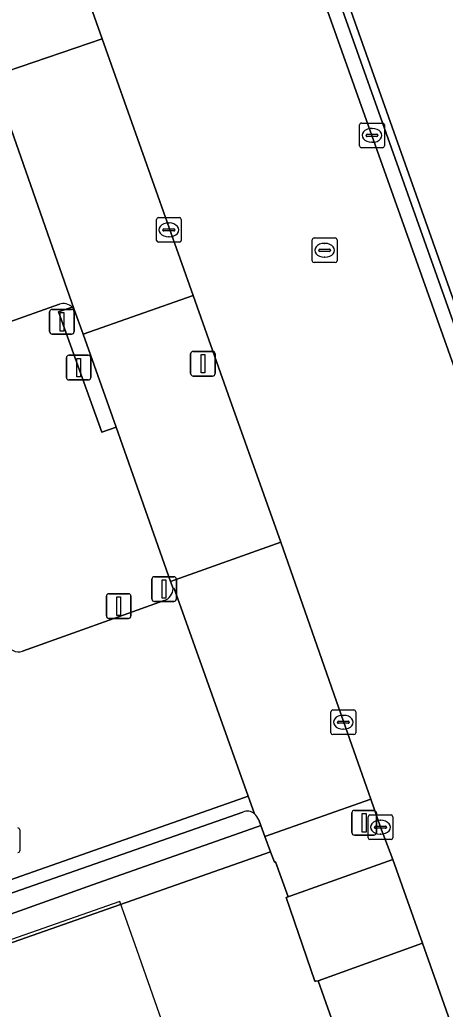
# Model space of a CAD drawing. Extents: x 157692 to 159674, y 381452 to 383291.
# Drawn here: x 159518.61 to 159535.84, y 382794.59 to 382834.7 of the extents above; entities that cross this region are included whole.
import ezdxf

# ---------------------------------------------------------------- set-up
doc = ezdxf.new("R2010")
doc.units = 0
for name, color, linetype in [('IMGEO_Erf', 7, 'Continuous'), ('IMGEO_Groenvoorziening', 7, 'Continuous'), ('IMGEO_Kolk', 7, 'Continuous'), ('IMGEO_Lichtmast', 7, 'Continuous'), ('IMGEO_Muur', 7, 'Continuous'), ('IMGEO_Pand_overbouw', 7, 'Continuous'), ('IMGEO_Rijbaan_lokaal_gesloten', 7, 'Continuous'), ('IMGEO_Rijbaan_lokaal_open', 7, 'Continuous'), ('IMGEO_Rioolput', 7, 'Continuous'), ('IMGEO_Verkeersbordpaal', 7, 'Continuous'), ('IMGEO_Voetpad_open', 7, 'Continuous')]:
    doc.layers.add(name, color=color, linetype=linetype)

msp = doc.modelspace()

# ---------------------------------------------------------------- linework, layer by layer
at = {"layer": 'IMGEO_Erf'}
msp.add_lwpolyline([(159550.578, 382739.611), (159541.114, 382766.329), (159538.501, 382773.705), (159537.433, 382776.72), (159536.158, 382780.323), (159530.696, 382795.744), (159530.606, 382795.729), (159530.565, 382795.722), (159529.403, 382799.114), (159529.485, 382799.149), (159528.969, 382800.561), (159528.926, 382800.546), (159528.77, 382800.975), (159504.868, 382792.577), (159497.567, 382790.012), (159485.359, 382785.698), (159470.416, 382780.397), (159455.063, 382774.73), (159445.562, 382771.276)], dxfattribs=at)
at = {"layer": 'IMGEO_Groenvoorziening'}
for points in [[(159520.223, 382823.164), (159514.654, 382821.198), (159514.53, 382821.115)], [(159522.518, 382818.179), (159521.938, 382817.975), (159520.187, 382822.86), (159520.734, 382823.05)], [(159524.824, 382811.648), (159524.722, 382811.929), (159522.518, 382818.179)], [(159518.722, 382809.105), (159524.459, 382811.152)], [(159527.65, 382802.579), (159493.859, 382790.748), (159460.155, 382778.837), (159460.147, 382778.88), (159459.355, 382778.599), (159454.208, 382776.774), (159454.06, 382776.712), (159454.161, 382776.472), (159448.479, 382774.562)], [(159521.555, 382799.63), (159528.228, 382801.978), (159528.38, 382802.031), (159528.292, 382802.266)], [(159439.575, 382770.264), (159450.926, 382774.348), (159457.26, 382776.642), (159470.301, 382781.444), (159479.563, 382784.691), (159487.02, 382787.379), (159504.599, 382793.564), (159521.555, 382799.63)]]:
    msp.add_lwpolyline(points, dxfattribs=at)
for centre, radius, start, end in [((159520.388, 382822.703), 0.49, 45.1242, 109.7233), ((159524.278, 382811.667), 0.546, 289.3346, 357.9677), ((159518.555, 382809.589), 0.512, 201.7862, 289.071), ((159527.835, 382802.187), 0.433, 49.196, 115.2299), ((159527.507, 382801.903), 0.865, 24.828, 45.0633)]:
    msp.add_arc(centre, radius, start, end, dxfattribs=at)
at = {"layer": 'IMGEO_Kolk'}
for p, q in [((159532.379, 382829.587), (159532.379, 382830.439)), ((159532.454, 382830.513), (159533.306, 382830.513)), ((159533.38, 382830.439), (159533.38, 382829.587)), ((159532.638, 382830.007), (159532.638, 382830.019)), ((159533.076, 382829.97), (159532.678, 382829.97)), ((159532.681, 382830.056), (159533.079, 382830.056)), ((159532.867, 382830.293), (159532.892, 382830.293)), ((159533.122, 382830.019), (159533.122, 382830.007)), ((159532.89, 382829.733), (159532.865, 382829.733)), ((159533.306, 382829.513), (159532.454, 382829.513)), ((159524.151, 382825.755), (159524.151, 382826.607)), ((159524.226, 382826.681), (159525.078, 382826.681)), ((159524.639, 382826.461), (159524.664, 382826.461)), ((159525.152, 382826.607), (159525.152, 382825.755)), ((159524.41, 382826.175), (159524.41, 382826.187)), ((159524.848, 382826.138), (159524.45, 382826.138)), ((159524.453, 382826.224), (159524.851, 382826.224)), ((159524.894, 382826.187), (159524.894, 382826.175)), ((159525.078, 382825.681), (159524.226, 382825.681)), ((159524.662, 382825.901), (159524.637, 382825.901)), ((159531.292, 382806.721), (159532.144, 382806.721)), ((159531.217, 382805.795), (159531.217, 382806.647)), ((159531.705, 382806.501), (159531.73, 382806.501)), ((159532.218, 382806.647), (159532.218, 382805.795)), ((159531.476, 382806.215), (159531.476, 382806.227)), ((159531.914, 382806.178), (159531.516, 382806.178)), ((159531.519, 382806.264), (159531.917, 382806.264)), ((159531.728, 382805.941), (159531.703, 382805.941)), ((159531.96, 382806.227), (159531.96, 382806.215)), ((159532.144, 382805.721), (159531.292, 382805.721)), ((159532.723, 382801.54), (159532.723, 382802.392)), ((159532.798, 382802.466), (159533.65, 382802.466)), ((159533.724, 382802.392), (159533.724, 382801.54)), ((159532.982, 382801.96), (159532.982, 382801.972)), ((159533.42, 382801.923), (159533.022, 382801.923)), ((159533.025, 382802.009), (159533.423, 382802.009)), ((159533.211, 382802.246), (159533.236, 382802.246)), ((159533.466, 382801.972), (159533.466, 382801.96)), ((159533.234, 382801.686), (159533.209, 382801.686)), ((159533.65, 382801.466), (159532.798, 382801.466))]:
    msp.add_line(p, q, dxfattribs=at)
for points in [[(159532.379, 382829.587), (159532.379, 382830.439)], [(159532.454, 382830.513), (159533.306, 382830.513)], [(159533.38, 382830.439), (159533.38, 382829.587)], [(159533.306, 382829.513), (159532.454, 382829.513)], [(159524.151, 382825.755), (159524.151, 382826.607)], [(159524.226, 382826.681), (159525.078, 382826.681)], [(159525.152, 382826.607), (159525.152, 382825.755)], [(159525.078, 382825.681), (159524.226, 382825.681)], [(159531.292, 382806.721), (159532.144, 382806.721)], [(159531.217, 382805.795), (159531.217, 382806.647)], [(159532.218, 382806.647), (159532.218, 382805.795)], [(159532.144, 382805.721), (159531.292, 382805.721)], [(159532.723, 382801.54), (159532.723, 382802.392)], [(159532.798, 382802.466), (159533.65, 382802.466)], [(159533.724, 382802.392), (159533.724, 382801.54)], [(159533.65, 382801.466), (159532.798, 382801.466)]]:
    msp.add_lwpolyline(points, dxfattribs=at)
for centre, radius, start, end in [((159532.456, 382830.437), 0.0765, 91.552, 178.448), ((159532.456, 382830.437), 0.0765, 91.552, 178.448), ((159533.304, 382830.437), 0.0765, 1.552, 88.448), ((159533.304, 382830.437), 0.0765, 1.552, 88.448), ((159532.678, 382830.016), 0.0403, 85.8775, 175.7526), ((159532.675, 382830.006), 0.0366, 178.938, 274.7102), ((159533.079, 382830.013), 0.043, 264.8664, 352.4533), ((159533.083, 382830.018), 0.0386, 1.7309, 96.639), ((159532.456, 382829.589), 0.0765, 181.552, 268.448), ((159532.456, 382829.589), 0.0765, 181.552, 268.448), ((159533.304, 382829.589), 0.0765, 271.552, 358.448), ((159533.304, 382829.589), 0.0765, 271.552, 358.448), ((159524.228, 382826.605), 0.0765, 91.552, 178.448), ((159524.228, 382826.605), 0.0765, 91.552, 178.448), ((159525.076, 382826.605), 0.0765, 1.552, 88.448), ((159525.076, 382826.605), 0.0765, 1.552, 88.448), ((159524.45, 382826.184), 0.0403, 85.8775, 175.7526), ((159524.447, 382826.174), 0.0366, 178.938, 274.7102), ((159524.851, 382826.181), 0.043, 264.8664, 352.4533), ((159524.855, 382826.186), 0.0386, 1.7309, 96.639), ((159524.228, 382825.757), 0.0765, 181.552, 268.448), ((159524.228, 382825.757), 0.0765, 181.552, 268.448), ((159525.076, 382825.757), 0.0765, 271.552, 358.448), ((159525.076, 382825.757), 0.0765, 271.552, 358.448), ((159531.294, 382806.645), 0.0765, 91.552, 178.448), ((159531.294, 382806.645), 0.0765, 91.552, 178.448), ((159532.142, 382806.645), 0.0765, 1.552, 88.448), ((159532.142, 382806.645), 0.0765, 1.552, 88.448), ((159531.516, 382806.224), 0.0403, 85.8775, 175.7526), ((159531.513, 382806.214), 0.0366, 178.938, 274.7102), ((159531.917, 382806.221), 0.043, 264.8664, 352.4533), ((159531.921, 382806.226), 0.0386, 1.7309, 96.639), ((159531.294, 382805.797), 0.0765, 181.552, 268.448), ((159531.294, 382805.797), 0.0765, 181.552, 268.448), ((159532.142, 382805.797), 0.0765, 271.552, 358.448), ((159532.142, 382805.797), 0.0765, 271.552, 358.448), ((159532.8, 382802.39), 0.0765, 91.552, 178.448), ((159532.8, 382802.39), 0.0765, 91.552, 178.448), ((159533.648, 382802.39), 0.0765, 1.552, 88.448), ((159533.648, 382802.39), 0.0765, 1.552, 88.448), ((159533.022, 382801.969), 0.0403, 85.8775, 175.7526), ((159533.019, 382801.959), 0.0366, 178.938, 274.7102), ((159533.423, 382801.966), 0.043, 264.8664, 352.4533), ((159533.427, 382801.971), 0.0386, 1.7309, 96.639), ((159532.8, 382801.542), 0.0765, 181.552, 268.448), ((159532.8, 382801.542), 0.0765, 181.552, 268.448), ((159533.648, 382801.542), 0.0765, 271.552, 358.448), ((159533.648, 382801.542), 0.0765, 271.552, 358.448)]:
    msp.add_arc(centre, radius, start, end, dxfattribs=at)
for centre, major_axis, ratio, start_param, end_param in [((159532.866, 382830.013), (-0.387, 0.002), 0.722429, 4.712389, 7.853982), ((159532.891, 382830.013), (-0.39, 0.002), 0.717154, 1.570796, 4.712389), ((159524.638, 382826.181), (-0.387, 0.002), 0.722429, 4.712389, 7.853982), ((159524.663, 382826.181), (-0.39, 0.002), 0.717154, 1.570796, 4.712389), ((159531.704, 382806.221), (-0.387, 0.002), 0.722429, 4.712389, 7.853982), ((159531.729, 382806.221), (-0.39, 0.002), 0.717154, 1.570796, 4.712389), ((159533.21, 382801.966), (-0.387, 0.002), 0.722429, 4.712389, 7.853982), ((159533.235, 382801.966), (-0.39, 0.002), 0.717154, 1.570796, 4.712389)]:
    msp.add_ellipse(centre, major_axis=major_axis, ratio=ratio, start_param=start_param, end_param=end_param, dxfattribs=at)
at = {"layer": 'IMGEO_Lichtmast'}
for p, q in [((159525.533, 382820.357), (159525.533, 382821.157)), ((159525.533, 382821.157), (159525.533, 382820.357)), ((159525.633, 382821.257), (159526.423, 382821.257)), ((159526.423, 382821.257), (159525.633, 382821.257)), ((159526.523, 382821.157), (159526.523, 382820.357)), ((159526.523, 382820.357), (159526.523, 382821.157)), ((159526.423, 382820.257), (159525.633, 382820.257)), ((159525.633, 382820.257), (159526.423, 382820.257)), ((159532.067, 382801.747), (159532.067, 382802.547)), ((159532.067, 382802.547), (159532.067, 382801.747)), ((159532.167, 382802.647), (159532.957, 382802.647)), ((159532.957, 382802.647), (159532.167, 382802.647)), ((159533.057, 382802.547), (159533.057, 382801.747)), ((159533.057, 382801.747), (159533.057, 382802.547)), ((159532.957, 382801.647), (159532.167, 382801.647)), ((159532.167, 382801.647), (159532.957, 382801.647))]:
    msp.add_line(p, q, dxfattribs=at)
for points in [[(159525.953, 382821.132), (159526.103, 382821.132), (159526.103, 382820.382), (159525.953, 382820.382), (159525.953, 382821.132)], [(159532.487, 382802.522), (159532.637, 382802.522), (159532.637, 382801.772), (159532.487, 382801.772), (159532.487, 382802.522)]]:
    msp.add_lwpolyline(points, dxfattribs=at)
for centre, start, end in [((159525.633, 382821.157), 90, 180), ((159525.633, 382821.157), 90, 180), ((159526.423, 382821.157), 0, 90), ((159526.423, 382821.157), 360, 90), ((159525.633, 382820.357), 180, 270), ((159525.633, 382820.357), 180, 270), ((159526.423, 382820.357), 270, 0), ((159526.423, 382820.357), 270, 0), ((159532.167, 382802.547), 90, 180), ((159532.167, 382802.547), 90, 180), ((159532.957, 382802.547), 0, 90), ((159532.957, 382802.547), 360, 90), ((159532.167, 382801.747), 180, 270), ((159532.167, 382801.747), 180, 270), ((159532.957, 382801.747), 270, 0), ((159532.957, 382801.747), 270, 0)]:
    msp.add_arc(centre, 0.1, start, end, dxfattribs=at)
at = {"layer": 'IMGEO_Muur'}
for points in [[(159539.038, 382815.291), (159537.218, 382820.405), (159525.895, 382852.388), (159526.932, 382858.075), (159526.936, 382858.095), (159527.624, 382861.908), (159527.309, 382861.964), (159527.274, 382861.767), (159525.593, 382852.289), (159525.65, 382852.1), (159525.675, 382852.031), (159536.528, 382821.421), (159543.857, 382800.865), (159548.519, 382796.024), (159550.483, 382789.818), (159552.109, 382790.341), (159552.059, 382790.489), (159551.769, 382790.406), (159550.501, 382794.407), (159544.092, 382801.083), (159543.928, 382801.542), (159542.336, 382805.86), (159541.397, 382808.697), (159540.043, 382812.465)], [(159528.77, 382800.975), (159528.545, 382801.592), (159528.38, 382802.031), (159528.228, 382801.978), (159521.555, 382799.63), (159504.599, 382793.564), (159487.02, 382787.379), (159479.563, 382784.691), (159470.301, 382781.444), (159457.26, 382776.642), (159450.926, 382774.348), (159439.575, 382770.264), (159440.012, 382769.292), (159445.562, 382771.276), (159455.063, 382774.73), (159470.416, 382780.397), (159485.359, 382785.698), (159497.567, 382790.012), (159504.868, 382792.577)]]:
    msp.add_lwpolyline(points, close=True, dxfattribs=at)
for points in [[(159520.734, 382823.05), (159520.187, 382822.86), (159521.938, 382817.975), (159522.518, 382818.179), (159521.186, 382821.958)], [(159521.186, 382821.958), (159520.812, 382822.948)]]:
    msp.add_lwpolyline(points, dxfattribs=at)
msp.add_arc((159520.385, 382822.703), 0.492, 29.9095, 44.9012, dxfattribs=at)
at = {"layer": 'IMGEO_Pand_overbouw'}
msp.add_lwpolyline([(159524.528, 382793.658), (159523.367, 382796.965), (159522.667, 382798.959), (159504.823, 382792.705), (159504.868, 382792.577), (159505.541, 382790.659), (159506.679, 382787.421), (159507.637, 382784.693), (159513.813, 382767.108), (159514.417, 382765.39), (159520.25, 382748.781), (159520.909, 382746.904), (159522.631, 382742.003), (159523.286, 382740.138), (159526.552, 382730.839), (159529.077, 382723.648), (159529.739, 382721.762), (159547.573, 382728.03), (159547.007, 382729.641), (159545.85, 382732.936), (159543.099, 382740.77), (159526.179, 382788.957)], close=True, dxfattribs=at)
at = {"layer": 'IMGEO_Rijbaan_lokaal_gesloten'}
for points in [[(159520.812, 382822.948), (159517.981, 382831.072)], [(159514.391, 382821.526), (159514.53, 382821.115), (159514.654, 382821.198), (159520.223, 382823.164)], [(159454.538, 382793.399), (159454.311, 382793.321), (159459.355, 382778.599), (159460.147, 382778.88), (159459.963, 382779.299), (159493.736, 382791.219), (159527.48, 382803.083), (159527.862, 382803.222), (159524.866, 382811.644), (159524.824, 382811.648)], [(159524.459, 382811.152), (159518.722, 382809.105)]]:
    msp.add_lwpolyline(points, dxfattribs=at)
for centre, radius, start, end in [((159520.388, 382822.703), 0.49, 45.1242, 109.7233), ((159520.385, 382822.703), 0.492, 29.9095, 44.9012), ((159524.278, 382811.667), 0.546, 289.3346, 357.9677), ((159518.555, 382809.589), 0.512, 201.7862, 289.071)]:
    msp.add_arc(centre, radius, start, end, dxfattribs=at)
at = {"layer": 'IMGEO_Rijbaan_lokaal_open'}
for points in [[(159567.994, 382731.083), (159561.935, 382748.227), (159561.308, 382750), (159561.176, 382750.373), (159560.257, 382752.865), (159559.691, 382755.045), (159553.665, 382771.69), (159547.351, 382789.214), (159543.117, 382801.124), (159539.553, 382811.2), (159532.879, 382830.012), (159526.721, 382847.345), (159525.143, 382851.811), (159521.225, 382862.854), (159513.431, 382884.95), (159508.937, 382897.641), (159508.53, 382898.796), (159503.438, 382914.474), (159501.468, 382913.752), (159503.601, 382907.827)], [(159504.868, 382882.203), (159512.844, 382859.64), (159513.318, 382858.358), (159519.329, 382841.338), (159521.946, 382833.929), (159525.639, 382823.525), (159527.052, 382819.509), (159529.18, 382813.519), (159531.635, 382806.527), (159532.838, 382803.101), (159533.224, 382801.966), (159533.725, 382800.653), (159534.925, 382797.263), (159538.593, 382786.868), (159540.386, 382781.91), (159541.684, 382778.203), (159543.014, 382774.452), (159545.364, 382767.802), (159547.342, 382762.206), (159553.425, 382745.005)], [(159528.118, 382802.515), (159527.862, 382803.222), (159527.48, 382803.083), (159493.736, 382791.219), (159459.963, 382779.299), (159460.147, 382778.88), (159460.155, 382778.837), (159493.859, 382790.748), (159527.65, 382802.579)]]:
    msp.add_lwpolyline(points, dxfattribs=at)
msp.add_arc((159527.835, 382802.187), 0.433, 49.196, 115.2299, dxfattribs=at)
at = {"layer": 'IMGEO_Rioolput'}
for p, q in [((159530.461, 382824.927), (159530.461, 382825.779)), ((159530.536, 382825.853), (159531.388, 382825.853)), ((159530.949, 382825.633), (159530.974, 382825.633)), ((159531.462, 382825.779), (159531.462, 382824.927)), ((159530.72, 382825.347), (159530.72, 382825.359)), ((159531.158, 382825.31), (159530.76, 382825.31)), ((159530.763, 382825.396), (159531.161, 382825.396)), ((159531.204, 382825.359), (159531.204, 382825.347)), ((159531.388, 382824.853), (159530.536, 382824.853)), ((159530.972, 382825.073), (159530.947, 382825.073)), ((159518.613, 382801.863), (159518.613, 382801.011))]:
    msp.add_line(p, q, dxfattribs=at)
for points in [[(159530.461, 382824.927), (159530.461, 382825.779)], [(159530.536, 382825.853), (159531.388, 382825.853)], [(159531.462, 382825.779), (159531.462, 382824.927)], [(159531.388, 382824.853), (159530.536, 382824.853)], [(159518.613, 382801.863), (159518.613, 382801.011)]]:
    msp.add_lwpolyline(points, dxfattribs=at)
for centre, radius, start, end in [((159530.538, 382825.777), 0.0765, 91.552, 178.448), ((159530.538, 382825.777), 0.0765, 91.552, 178.448), ((159531.386, 382825.777), 0.0765, 1.552, 88.448), ((159531.386, 382825.777), 0.0765, 1.552, 88.448), ((159530.76, 382825.356), 0.0403, 85.8775, 175.7526), ((159530.757, 382825.346), 0.0366, 178.938, 274.7102), ((159531.161, 382825.353), 0.043, 264.8664, 352.4533), ((159531.165, 382825.358), 0.0386, 1.7309, 96.639), ((159530.538, 382824.929), 0.0765, 181.552, 268.448), ((159530.538, 382824.929), 0.0765, 181.552, 268.448), ((159531.386, 382824.929), 0.0765, 271.552, 358.448), ((159531.386, 382824.929), 0.0765, 271.552, 358.448), ((159518.537, 382801.861), 0.0765, 1.552, 88.448), ((159518.537, 382801.861), 0.0765, 1.552, 88.448), ((159518.537, 382801.013), 0.0765, 271.552, 358.448), ((159518.537, 382801.013), 0.0765, 271.552, 358.448)]:
    msp.add_arc(centre, radius, start, end, dxfattribs=at)
for centre, major_axis, ratio, start_param, end_param in [((159530.948, 382825.353), (-0.387, 0.002), 0.722429, 4.712389, 7.853982), ((159530.973, 382825.353), (-0.39, 0.002), 0.717154, 1.570796, 4.712389)]:
    msp.add_ellipse(centre, major_axis=major_axis, ratio=ratio, start_param=start_param, end_param=end_param, dxfattribs=at)
at = {"layer": 'IMGEO_Verkeersbordpaal'}
for p, q in [((159519.823, 382822.055), (159519.823, 382822.855)), ((159519.823, 382822.855), (159519.823, 382822.055)), ((159519.923, 382822.955), (159520.713, 382822.955)), ((159520.713, 382822.955), (159519.923, 382822.955)), ((159520.813, 382822.855), (159520.813, 382822.055)), ((159520.813, 382822.055), (159520.813, 382822.855)), ((159520.713, 382821.955), (159519.923, 382821.955)), ((159519.923, 382821.955), (159520.713, 382821.955)), ((159520.499, 382820.197), (159520.499, 382820.997)), ((159520.499, 382820.997), (159520.499, 382820.197)), ((159520.599, 382821.097), (159521.389, 382821.097)), ((159521.389, 382821.097), (159520.599, 382821.097)), ((159521.489, 382820.997), (159521.489, 382820.197)), ((159521.489, 382820.197), (159521.489, 382820.997)), ((159521.389, 382820.097), (159520.599, 382820.097)), ((159520.599, 382820.097), (159521.389, 382820.097)), ((159523.964, 382811.22), (159523.964, 382812.02)), ((159523.964, 382812.02), (159523.964, 382811.22)), ((159524.064, 382812.12), (159524.854, 382812.12)), ((159524.854, 382812.12), (159524.064, 382812.12)), ((159524.954, 382812.02), (159524.954, 382811.22)), ((159524.954, 382811.22), (159524.954, 382812.02)), ((159522.122, 382810.529), (159522.122, 382811.329)), ((159522.122, 382811.329), (159522.122, 382810.529)), ((159522.222, 382811.429), (159523.012, 382811.429)), ((159523.012, 382811.429), (159522.222, 382811.429)), ((159523.112, 382811.329), (159523.112, 382810.529)), ((159523.112, 382810.529), (159523.112, 382811.329)), ((159524.854, 382811.12), (159524.064, 382811.12)), ((159524.064, 382811.12), (159524.854, 382811.12)), ((159523.012, 382810.429), (159522.222, 382810.429)), ((159522.222, 382810.429), (159523.012, 382810.429))]:
    msp.add_line(p, q, dxfattribs=at)
for points in [[(159520.243, 382822.83), (159520.393, 382822.83), (159520.393, 382822.08), (159520.243, 382822.08), (159520.243, 382822.83)], [(159520.919, 382820.972), (159521.069, 382820.972), (159521.069, 382820.222), (159520.919, 382820.222), (159520.919, 382820.972)], [(159524.384, 382811.995), (159524.534, 382811.995), (159524.534, 382811.245), (159524.384, 382811.245), (159524.384, 382811.995)], [(159522.542, 382811.304), (159522.692, 382811.304), (159522.692, 382810.554), (159522.542, 382810.554), (159522.542, 382811.304)]]:
    msp.add_lwpolyline(points, dxfattribs=at)
for centre, start, end in [((159519.923, 382822.855), 90, 180), ((159519.923, 382822.855), 90, 180), ((159520.713, 382822.855), 0, 90), ((159520.713, 382822.855), 360, 90), ((159519.923, 382822.055), 180, 270), ((159519.923, 382822.055), 180, 270), ((159520.713, 382822.055), 270, 0), ((159520.713, 382822.055), 270, 0), ((159520.599, 382820.997), 90, 180), ((159520.599, 382820.997), 90, 180), ((159521.389, 382820.997), 0, 90), ((159521.389, 382820.997), 360, 90), ((159520.599, 382820.197), 180, 270), ((159520.599, 382820.197), 180, 270), ((159521.389, 382820.197), 270, 0), ((159521.389, 382820.197), 270, 0), ((159524.064, 382812.02), 90, 180), ((159524.064, 382812.02), 90, 180), ((159524.854, 382812.02), 0, 90), ((159524.854, 382812.02), 360, 90), ((159522.222, 382811.329), 90, 180), ((159522.222, 382811.329), 90, 180), ((159523.012, 382811.329), 0, 90), ((159523.012, 382811.329), 360, 90), ((159524.064, 382811.22), 180, 270), ((159524.064, 382811.22), 180, 270), ((159524.854, 382811.22), 270, 0), ((159524.854, 382811.22), 270, 0), ((159522.222, 382810.529), 180, 270), ((159522.222, 382810.529), 180, 270), ((159523.012, 382810.529), 270, 0), ((159523.012, 382810.529), 270, 0)]:
    msp.add_arc(centre, 0.1, start, end, dxfattribs=at)
at = {"layer": 'IMGEO_Voetpad_open'}
for points in [[(159480.446, 382967.451), (159471.87, 382961.72), (159484.111, 382927.083), (159497.261, 382889.83), (159497.754, 382888.461), (159500.055, 382882.069), (159504.253, 382870.288), (159508.953, 382857.099), (159509.041, 382856.852), (159512.484, 382847.188), (159514.083, 382842.595), (159515.247, 382839.163), (159516.325, 382835.849), (159516.36, 382835.749), (159516.507, 382835.324), (159517.512, 382832.407), (159521.946, 382833.929), (159519.329, 382841.338), (159513.318, 382858.358), (159512.844, 382859.64), (159504.868, 382882.203)], [(159536.617, 382851.433), (159536.505, 382852.269), (159535.613, 382855.06), (159534.886, 382857.335), (159534.304, 382859.157), (159533.837, 382860.618), (159527.044, 382858.116), (159526.932, 382858.075), (159525.895, 382852.388), (159537.218, 382820.405), (159537.582, 382820.523), (159538.715, 382820.891)], [(159525.675, 382852.031), (159525.143, 382851.811), (159526.721, 382847.345), (159532.879, 382830.012), (159539.553, 382811.2), (159543.117, 382801.124)], [(159543.998, 382799.85), (159544.408, 382799.421), (159547.513, 382796.167), (159550.621, 382786.351), (159555.728, 382770.225), (159556.525, 382770.476), (159551.125, 382787.45), (159550.483, 382789.818), (159548.519, 382796.024), (159543.857, 382800.865), (159536.528, 382821.421), (159525.675, 382852.031)], [(159529.18, 382813.519), (159524.722, 382811.929), (159524.824, 382811.648), (159524.866, 382811.644), (159527.862, 382803.222), (159528.118, 382802.515)], [(159528.292, 382802.266), (159528.38, 382802.031), (159528.545, 382801.592), (159532.838, 382803.101), (159531.635, 382806.527), (159529.18, 382813.519)]]:
    msp.add_lwpolyline(points, dxfattribs=at)
for points in [[(159521.946, 382833.929), (159517.512, 382832.407), (159517.981, 382831.072), (159520.812, 382822.948), (159521.186, 382821.958), (159525.639, 382823.525)], [(159527.052, 382819.509), (159525.639, 382823.525), (159521.186, 382821.958), (159522.518, 382818.179), (159524.722, 382811.929), (159529.18, 382813.519)], [(159533.224, 382801.966), (159532.838, 382803.101), (159528.545, 382801.592), (159528.77, 382800.975), (159528.926, 382800.546), (159528.969, 382800.561), (159529.485, 382799.149), (159529.403, 382799.114), (159533.725, 382800.653)], [(159533.725, 382800.653), (159529.403, 382799.114), (159530.565, 382795.722), (159530.606, 382795.729), (159530.696, 382795.744), (159534.925, 382797.263)], [(159543.014, 382774.452), (159541.684, 382778.203), (159540.386, 382781.91), (159538.593, 382786.868), (159534.925, 382797.263), (159530.696, 382795.744), (159536.158, 382780.323), (159537.433, 382776.72), (159538.501, 382773.705), (159541.114, 382766.329), (159550.578, 382739.611), (159550.976, 382738.485), (159555.235, 382739.979), (159553.731, 382744.141), (159553.425, 382745.005), (159547.342, 382762.206), (159545.364, 382767.802)]]:
    msp.add_lwpolyline(points, close=True, dxfattribs=at)
msp.add_arc((159527.507, 382801.903), 0.865, 24.828, 45.0633, dxfattribs=at)

doc.saveas('drawing.dxf')
